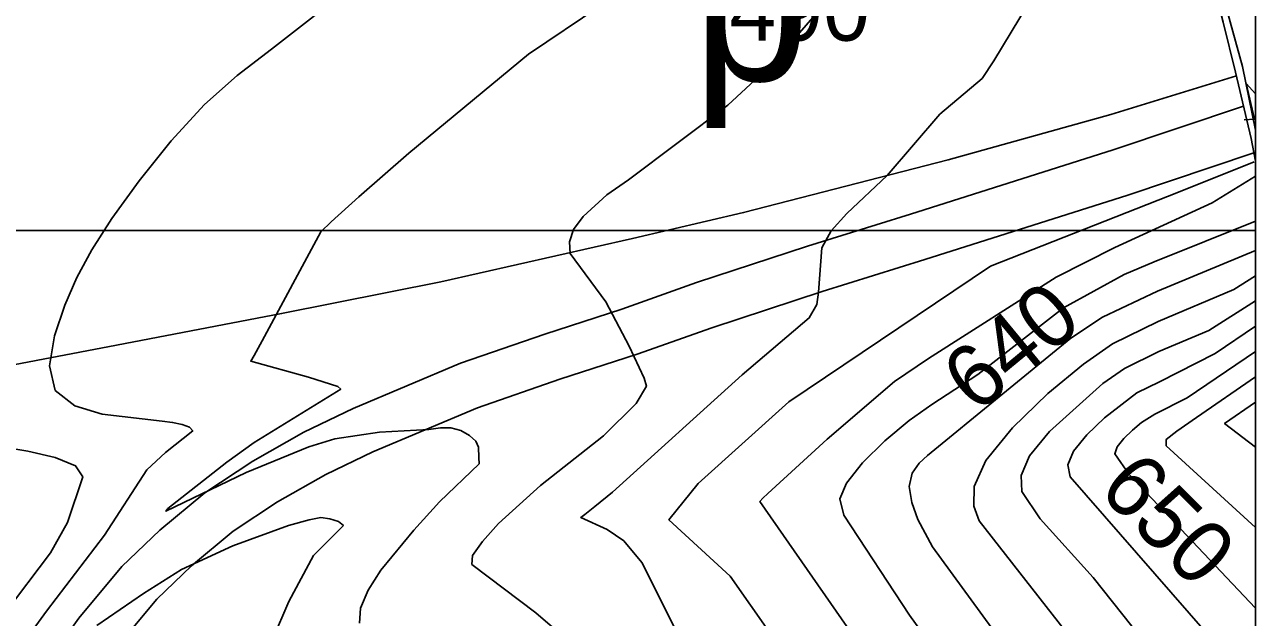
# Model space of a CAD drawing. Extents: x 79600 to 91800, y 75600 to 84400.
# Drawn here: x 89608.5 to 90000, y 80876.9 to 81065.5 of the extents above; entities that cross this region are included whole.
import ezdxf

# ---------------------------------------------------------------- set-up
doc = ezdxf.new("R2010")
doc.units = 0
for name, color, linetype in [('084-090$0$BRIDGE', 7, 'Continuous'), ('084-090$0$GRID', 7, 'Continuous'), ('084-090$0$INDEX', 7, 'Continuous'), ('084-090$0$INDXLBL', 7, 'Continuous'), ('084-090$0$INTER', 7, 'Continuous'), ('084-090$0$INTERSTATE', 7, 'Continuous'), ('084-090$0$ROAD', 7, 'Continuous'), ('084-090$0$ROAD-NAME', 7, 'Continuous')]:
    doc.layers.add(name, color=color, linetype=linetype)

msp = doc.modelspace()

# ---------------------------------------------------------------- linework, layer by layer
at = {"layer": '084-090$0$BRIDGE'}
msp.add_lwpolyline([(89931.31, 81237.36), (89938.31, 81233.23), (89978.34, 81106.09), (89985.66, 81082.18), (89989.74, 81066.2), (89993.66, 81050.39), (89998.61, 81029.25), (90000, 81022.02)], dxfattribs=at)
at = {"layer": '084-090$0$GRID'}
for p, q in [((90000, 84000), (90000, 80000)), ((90000, 81000), (85000, 81000))]:
    msp.add_line(p, q, dxfattribs=at)
at = {"layer": '084-090$0$INDEX'}
for points in [[(89791.81, 81071.57), (89768.76, 81056.1), (89730.72, 81024.62), (89714.77, 81010.69), (89705.96, 81002.75), (89702.73, 80999.53), (89684.07, 80964.85), (89681.46, 80960.22), (89680.42, 80958.37), (89698.78, 80953.29), (89708.1, 80950.39), (89709.06, 80949.54), (89681.54, 80932.5), (89672.81, 80926.24), (89654.06, 80911.56), (89653.42, 80910.69), (89678.98, 80922.95), (89698.9, 80931.18), (89707.12, 80933.67), (89721.32, 80935.78), (89737.08, 80936.67), (89740.73, 80937.17), (89744.03, 80937.17), (89747.21, 80936.32), (89750, 80934.8), (89751.97, 80932.94), (89752.87, 80931.03), (89753.02, 80927.79), (89753.03, 80925.76), (89740.49, 80913.71), (89732.25, 80904.65), (89721.82, 80891.88), (89717.74, 80885.52), (89715.29, 80879.79), (89715.03, 80875.12)], [(90000, 81043.44), (89997.06, 81046.72), (89999.75, 81035.4), (89996.45, 81035.13)], [(90000, 81002.97), (89967.84, 80989.97), (89958.25, 80985.93), (89938.96, 80975.41), (89911.71, 80954.22), (89897.11, 80944.63), (89889.87, 80939.59), (89882.17, 80933.12), (89875.05, 80926.05), (89869.9, 80919.63), (89867.86, 80914.57), (89869.07, 80909.41), (89889.99, 80877.61), (89931.28, 80820.3), (89942.95, 80804.99), (89946.18, 80799.55), (89952.98, 80779.15), (89957.17, 80769.16), (89962.21, 80758.92), (89967.14, 80750.46), (89971.19, 80745.25), (89978.19, 80740.04), (89986.31, 80729.53), (90000, 80705.87)], [(90000, 80961.49), (89978.34, 80946.8), (89967.98, 80941.5), (89963.77, 80938.85), (89960.95, 80936.51), (89958.14, 80933.8), (89956.03, 80931.2), (89955.25, 80928.97), (89959.82, 80922.33), (90000, 80879.81)]]:
    msp.add_lwpolyline(points, dxfattribs=at)
at = {"layer": '084-090$0$INTER'}
for points in [[(89968.93, 81135.95), (89968.24, 81135.19), (89959.91, 81125.36), (89916.78, 81053.94), (89913.12, 81048.37), (89899.63, 81036.97), (89882.86, 81017.43), (89870.06, 81005.39), (89865.1, 80999.89), (89862.13, 80994.42), (89860.98, 80980.33), (89860.53, 80976.45), (89858.07, 80972.19), (89836.72, 80954.1), (89795.46, 80916.74), (89789.83, 80912.2), (89786.66, 80909.68), (89785.37, 80908.64), (89793.8, 80904.85), (89799.05, 80901.3), (89804.83, 80894.42), (89817.67, 80868.86)], [(89714.26, 81078.92), (89686.98, 81057.63), (89676.07, 81049.3), (89665.69, 81040.06), (89655.08, 81028.49), (89644.92, 81015.8), (89636.26, 81003.8), (89629.84, 80993.82), (89625.14, 80985.07), (89621.32, 80976.24), (89617.97, 80966.51), (89616.36, 80956.94), (89618.19, 80949.11), (89624.42, 80944.17), (89633.12, 80941.58), (89652.2, 80939.36), (89655.55, 80938.93), (89658.6, 80938.28), (89660.95, 80937.38), (89661.96, 80936.25), (89653.29, 80929.32), (89647.33, 80923.85), (89633.84, 80903.02), (89615.47, 80878.94), (89609.49, 80870.77)], [(89859.19, 81067.69), (89846.46, 81053.1), (89832.23, 81039.81), (89800.63, 81016.04), (89793.71, 81011.27), (89786.14, 81004.39), (89783.13, 81000.3), (89781.77, 80996.33), (89782.02, 80992.62), (89793.34, 80977.29), (89800.76, 80963.16), (89805.61, 80953), (89806.27, 80950.5), (89802.97, 80944.93), (89792.65, 80934.68), (89772.58, 80918.9), (89759.27, 80906.8), (89754.11, 80901.06), (89751, 80896.59), (89750.71, 80893.75), (89771.14, 80878.33), (89783.23, 80867.96)], [(90000, 80646.79), (89990.64, 80637.95), (89982.71, 80640.84), (89971.19, 80657.4), (89956.78, 80691.24), (89948.13, 80694.84), (89940.93, 80710.68), (89913.56, 80763.25), (89880.42, 80822.29), (89832.88, 80889.98), (89813.43, 80907.98), (89822.79, 80919.51), (89851.61, 80945.43), (89915.72, 80988.63), (89975.57, 81012.15), (89999.65, 81021.82)], [(90000, 81017.22), (89986.26, 81008.82), (89955.33, 80994.52), (89936.65, 80985.13), (89896.06, 80959.22), (89885.25, 80951.97), (89863.79, 80933.62), (89844.86, 80916.27), (89843.29, 80914.83), (89842.36, 80913.72), (89904.3, 80824.86)], [(90000, 80993.64), (89968.85, 80980.65), (89951.35, 80972.36), (89941.28, 80965.68), (89895.74, 80928.42), (89893.02, 80925.99), (89890.79, 80922.76), (89889.83, 80918.57), (89890.66, 80913.44), (89892.67, 80908.06), (89897.28, 80899.31), (89947.32, 80830.72), (89957.68, 80817.35), (89964.99, 80807.55), (89969.87, 80799.32), (89976.68, 80773.35), (90000, 80739.92)], [(90000, 80985.6), (89993.11, 80981.19), (89969.06, 80971.05), (89954.55, 80963.95), (89945.29, 80957.5), (89933.99, 80948.11), (89922.75, 80937.24), (89914.28, 80926.85), (89910.54, 80918.52), (89910.45, 80912.24), (89912.18, 80907.66), (89992.84, 80804.46), (89997.39, 80797.95), (90000, 80790.43)], [(90000, 80977.57), (89985.15, 80968.19), (89969.28, 80961.44), (89958.4, 80956.12), (89951.45, 80951.28), (89934.54, 80936.09), (89928.19, 80928.3), (89925.44, 80922), (89925.75, 80916.94), (89931.51, 80908.22), (89948.43, 80889.6), (90000, 80824.65)], [(90000, 80969.53), (89987.17, 80960.83), (89969.49, 80951.84), (89962.24, 80948.29), (89951.96, 80940.38), (89946.34, 80934.94), (89942.11, 80929.75), (89940.35, 80925.48), (89941.05, 80921.64), (90000, 80854.1)], [(90000, 80953.46), (89981.27, 80940.49), (89974.97, 80936.12), (89971.63, 80933.51), (89971.64, 80931.43), (90000, 80905.49)], [(90000, 80945.42), (89990.19, 80938.63), (90000, 80931.1)], [(89601.13, 80931.17), (89609.48, 80929.76), (89618.25, 80927.77), (89624.71, 80925.08), (89626.95, 80921.67), (89622.14, 80907.11), (89616.75, 80897.43), (89602.01, 80877.94)], [(89631.42, 80874.33), (89646.35, 80884.46), (89658.37, 80892.13), (89674.74, 80899.63), (89692.43, 80906.17), (89699.02, 80907.91), (89702.72, 80908.64), (89705.52, 80908.28), (89708.35, 80907.43), (89709.87, 80906.1), (89700.34, 80896.58), (89692.56, 80882.01), (89687.29, 80869.92)]]:
    msp.add_lwpolyline(points, dxfattribs=at)
at = {"layer": '084-090$0$INTERSTATE'}
for points in [[(89993.95, 81049.14), (89954.06, 81036.89), (89902.23, 81022.47), (89837.18, 81005.7), (89801.85, 80997.44), (89740.87, 80983.65), (89690.24, 80973.55), (89637.68, 80963.49), (89600.43, 80956.38), (89493.72, 80937.24), (89431.35, 80926.85), (89399.61, 80921.74), (89141.54, 80877.2)], [(89996.2, 81039.54), (89954.73, 81025.64), (89890.25, 81005.21), (89857.54, 80994.96), (89822.21, 80983.39), (89798.47, 80974.95), (89773.97, 80967.01), (89747.16, 80957.74), (89713.03, 80943.33), (89697.33, 80935.8), (89681.04, 80926.55), (89665.77, 80916.56), (89651.51, 80904.64), (89639.42, 80893.11), (89625.7, 80876.61), (89613.25, 80859.09), (89602.94, 80839.3), (89596.09, 80824.12), (89590.23, 80806.14), (89584.87, 80783.82), (89582.45, 80762.02), (89573.58, 80715.01), (89573.58, 80695.92), (89573.98, 80683.88)], [(89999.49, 81024.68), (89959.42, 81011.25), (89894.8, 80990.77), (89862.16, 80980.54), (89827.1, 80969.06), (89803.33, 80960.61), (89778.77, 80952.65), (89752.59, 80943.6), (89719.25, 80929.52), (89704.35, 80922.37), (89688.93, 80913.62), (89674.8, 80904.37), (89661.6, 80893.34), (89650.5, 80882.75), (89637.71, 80867.37)]]:
    msp.add_lwpolyline(points, dxfattribs=at)
at = {"layer": '084-090$0$ROAD'}
msp.add_lwpolyline([(89875.15, 81439.19), (89880.26, 81427.53), (89937.97, 81241.59), (89979.46, 81105.91), (89989.71, 81074.56), (89995.93, 81052.12), (90000, 81031.86)], dxfattribs=at)

# ---------------------------------------------------------------- texts
at = {"layer": '084-090$0$INDXLBL'}
for s, rotation, p in [('640', 39.5485, (89911.32, 80941.33)), ('650', 315.0114, (89949.54, 80917))]:
    msp.add_text(s, height=20, rotation=rotation, dxfattribs=at).set_placement(p)
at = {"layer": '084-090$0$ROAD-NAME'}
for s, height, p in [('p', 50, (89820.98, 81047.64)), ('490', 20, (89832.72, 81060.35))]:
    msp.add_text(s, height=height, dxfattribs=at).set_placement(p)

doc.saveas('drawing.dxf')
